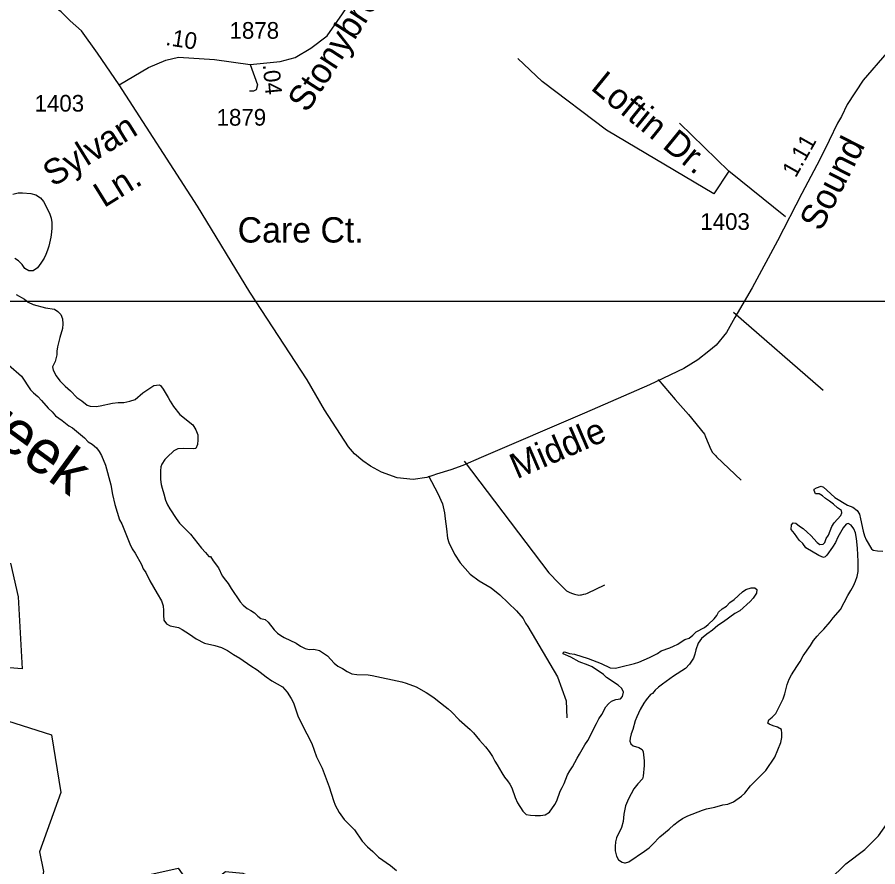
# Model space of a CAD drawing. Extents: x 2290055 to 2389491, y 66597 to 237875.
# Drawn here: x 2364643 to 2367869, y 183444 to 186629 of the extents above; entities that cross this region are included whole.
import ezdxf

# ---------------------------------------------------------------- set-up
doc = ezdxf.new("R2010")
doc.units = 0
for name, color, linetype in [('Exist Boundary Political City Limit New', 7, 'Continuous'), ('Exist Hydrographic Creek Single Shore', 7, 'Continuous'), ('Exist Hydrographic River Shore', 7, 'Continuous'), ('Exist Hydrographic River Shore Label', 7, 'Continuous'), ('Exist Road Non-System Type 51', 7, 'Continuous'), ('Exist Road Non-System Type 51 Label', 7, 'Continuous'), ('Exist Road Secondary Mileage Hundredths English Label', 7, 'Continuous'), ('Exist Road Secondary Type 51 Attributed', 7, 'Continuous'), ('Exist Road Secondary Type 51 Label', 7, 'Continuous'), ('Exist Road Secondary Type 51 Number Label', 7, 'Continuous'), ('Map Preparation Boundary City Limit Buffer Line', 7, 'Continuous'), ('Map Preparation Inset Cut Line', 7, 'Continuous')]:
    doc.layers.add(name, color=color, linetype=linetype)

msp = doc.modelspace()

# ---------------------------------------------------------------- linework, layer by layer
at = {"layer": 'Exist Boundary Political City Limit New'}
for points in [[(2364617.2, 184582.3), (2364646.8, 184455.2), (2364661.5, 184186.2), (2364357.2, 184209.8)], [(2364578.8, 183999.9), (2364770.8, 183937.8), (2364806.2, 183722), (2364726.5, 183500.2), (2364741.2, 183426.3), (2364700, 183213.5), (2364818.2, 183163.2), (2364844.8, 183334.7), (2365084, 183402.7), (2365246.5, 183438.2), (2365314.5, 183340.6), (2365424, 183426.3), (2365489, 183420.4), (2365598.2, 183370.2), (2365722.5, 183293.3), (2365654.5, 183163.2)]]:
    msp.add_lwpolyline(points, dxfattribs=at)
at = {"layer": 'Exist Hydrographic Creek Single Shore'}
msp.add_lwpolyline([(2367687.4, 183393.8), (2367749.9, 183454.8), (2367821.5, 183508), (2367871.9, 183559.3), (2367937.8, 183653.4)], dxfattribs=at)
at = {"layer": 'Exist Hydrographic River Shore'}
for points in [[(2364626.5, 185964.7), (2364646.2, 185969.7), (2364662, 185970.5), (2364693.5, 185967.5), (2364713, 185962.8), (2364730, 185951.5), (2364740.7, 185937.2), (2364763.7, 185894.4), (2364769.5, 185875.8), (2364772.2, 185859.6), (2364772.5, 185839.5), (2364771.7, 185823.3), (2364769, 185803.7), (2364761.5, 185770.9), (2364756.5, 185754.8), (2364750.2, 185739.6), (2364743.5, 185725), (2364731.7, 185706.5), (2364718.5, 185689.2), (2364702.7, 185677.8), (2364685.7, 185678), (2364671.7, 185687.2), (2364661.2, 185701.3), (2364648, 185715.8), (2364634.2, 185724.5)], [(2364639.2, 185589.6), (2364669.5, 185571.5), (2364684.2, 185560.6), (2364702, 185551.5), (2364749, 185539.5), (2364782.2, 185534), (2364795.5, 185525.5), (2364806, 185513.9), (2364813, 185497.3), (2364814.2, 185479.6), (2364813, 185461.7), (2364802, 185428.2), (2364793.5, 185392.5), (2364791.5, 185376.4), (2364791, 185362.7), (2364784.5, 185337.5), (2364775.5, 185317.5), (2364777, 185305), (2364789, 185284), (2364803, 185265.1), (2364822.2, 185245.6), (2364842, 185228.1), (2364866.5, 185203.6), (2364884.7, 185190.5), (2364905.2, 185174.4), (2364916.2, 185170.9), (2364939.2, 185169.5), (2364954.2, 185171.5), (2365000, 185181.8), (2365021.5, 185184.1), (2365042.5, 185184), (2365065, 185189.2), (2365085.5, 185195.7), (2365113.5, 185220.5), (2365155.5, 185248.3), (2365174.5, 185250.1), (2365180.2, 185248.3), (2365189.7, 185234.7), (2365209.2, 185203.3), (2365216.5, 185189.1), (2365229, 185168.8), (2365252.2, 185139.9), (2365301.2, 185101), (2365312.5, 185082.4), (2365319.5, 185062.8), (2365319.7, 185043.9), (2365319, 185026.8), (2365312.2, 185011.9), (2365302.2, 185010.8), (2365266, 185011.3), (2365244.5, 185010.7), (2365230.5, 185002.6), (2365227.5, 185000), (2365207, 184982), (2365196.5, 184970.7), (2365185.2, 184953.6), (2365181, 184943.1), (2365180, 184927.9), (2365180, 184895.5), (2365182, 184877.1), (2365186.7, 184862.8), (2365192, 184841.6), (2365199, 184818.4), (2365206.7, 184800.7), (2365215.2, 184785.8), (2365238.2, 184749.9), (2365251.2, 184731.9), (2365292.2, 184690.2), (2365334, 184638.5), (2365349.2, 184621.8), (2365361.2, 184606.9), (2365367, 184607.1), (2365377.5, 184590.1), (2365397.2, 184564.4), (2365411.5, 184534.5), (2365423.2, 184517.7), (2365434, 184505.1), (2365445.2, 184486.6), (2365478.2, 184437.3), (2365490, 184424.8)], [(2364610.2, 185325.4), (2364659.2, 185283), (2364692.5, 185231.5), (2364703.5, 185220.2), (2364720, 185206.3), (2364734, 185192.2), (2364758.5, 185163.2), (2364774, 185149.2), (2364786.7, 185134.9), (2364811.5, 185116.9), (2364836, 185097.4), (2364850, 185089.4), (2364894.5, 185051.5), (2364909.2, 185037.3), (2364924, 185027.8), (2364939.5, 185014.1), (2364950, 185000), (2364959.2, 184985.8), (2364973.7, 184949.4), (2364993.5, 184875.4), (2365000, 184839.3), (2365008.5, 184802.2), (2365026.7, 184744.9), (2365035, 184728.9), (2365065.5, 184654.2), (2365074, 184635.9), (2365085, 184618.9), (2365109, 184576.6), (2365114.5, 184561.3), (2365124.5, 184546.4), (2365140.2, 184515.7), (2365168, 184468.4), (2365183.5, 184440.2), (2365190.5, 184422.6), (2365191.5, 184404.8), (2365191, 184386.8), (2365192.2, 184368.3), (2365202.7, 184354.2), (2365216, 184347.5), (2365248, 184341.1), (2365261.5, 184333.8), (2365275, 184324.2), (2365289, 184315.7), (2365301, 184306.4), (2365314, 184298.4), (2365344.7, 184282.1), (2365383.2, 184273.8), (2365408.5, 184265.9), (2365431.7, 184254.1), (2365453.2, 184239.4), (2365477.5, 184225.9), (2365518.2, 184197.4), (2365542, 184182.4), (2365576.5, 184155.7), (2365598, 184140.6), (2365637, 184118.2), (2365654.5, 184097.9), (2365670.2, 184074.9), (2365679, 184058.3), (2365696.2, 184005.5), (2365729, 183942.7), (2365747.2, 183906), (2365764.7, 183855.9), (2365786.2, 183813), (2365813, 183743.8), (2365828.7, 183692.3), (2365835.5, 183674.8), (2365842.5, 183660.9), (2365850.5, 183647.5), (2365869, 183621.1), (2365907, 183582.6), (2365936, 183540.2), (2365956.5, 183518.4), (2365976.7, 183500.4), (2365997.7, 183480.1), (2366042.7, 183448.2), (2366065.2, 183429.9)], [(2367661.7, 184834.8), (2367650, 184841.6), (2367636.5, 184841.4), (2367630.7, 184854.8), (2367631.5, 184859.5), (2367640, 184864.3), (2367656.7, 184870.3), (2367666.2, 184866.6), (2367679, 184855.7), (2367708.5, 184827.7), (2367756.5, 184799), (2367776, 184792.4), (2367792.5, 184779.5), (2367800.5, 184765.7), (2367805, 184747.6), (2367814.5, 184701.4), (2367819.5, 184684.3), (2367825.7, 184669.1), (2367845.7, 184635.9), (2367851.7, 184630.9), (2367868.2, 184627.8), (2367888.5, 184627.3)], [(2366919.7, 183458.7), (2366923.2, 183457.9), (2366936, 183461.7), (2366994.2, 183501.8), (2367011.7, 183515.2), (2367025.7, 183528.6), (2367052.2, 183556.6), (2367087.2, 183585), (2367104.5, 183600.4), (2367120.5, 183613.2), (2367137.2, 183624.2), (2367157.7, 183634.1), (2367212, 183656.1), (2367226.7, 183660.7), (2367258.5, 183667.7), (2367288.2, 183676.4), (2367307.7, 183678.5), (2367329, 183687), (2367359, 183708.2), (2367370.5, 183719.3), (2367391.7, 183747), (2367449.2, 183805.1), (2367483.2, 183854.7), (2367506.5, 183910.2), (2367509.2, 183928), (2367509.5, 183943.1), (2367508, 183958.8), (2367493.5, 183966.5), (2367477.2, 183971.8), (2367462, 183978), (2367457.5, 183981.8), (2367461.5, 183994.3), (2367473.5, 184004.2), (2367486.7, 184018.6), (2367514.7, 184073.5), (2367520.7, 184091.6), (2367530.2, 184127.1), (2367537, 184146.6), (2367546, 184163.1), (2367565.5, 184194.7), (2367579, 184213.6), (2367589.7, 184234), (2367617.7, 184273.5), (2367628.7, 184292), (2367641.7, 184308.3), (2367653.2, 184321.1), (2367666.7, 184334.1), (2367691.5, 184362.5), (2367702.5, 184377.3), (2367729.5, 184408.6), (2367756.7, 184460.6), (2367769, 184479.4), (2367778.5, 184497.5), (2367786.2, 184514.9), (2367792, 184532.2), (2367795.5, 184550.7), (2367795.7, 184588.5), (2367793.5, 184637.6), (2367790, 184674.4), (2367786, 184695.8), (2367779.7, 184710.4), (2367770.2, 184724.9), (2367758.5, 184730.8), (2367750.7, 184728.5), (2367739.5, 184714), (2367719.5, 184678.8), (2367710.5, 184659.5), (2367700.2, 184642.3), (2367678, 184612.2), (2367672.2, 184605.8), (2367665.5, 184603.5), (2367648.5, 184610.7), (2367600, 184639.3), (2367588.5, 184655.8), (2367575, 184668.2), (2367556.7, 184693.6), (2367544.7, 184708.6), (2367546, 184726.2), (2367552, 184733), (2367562.7, 184731.8), (2367576.2, 184721), (2367590.2, 184711.6), (2367604.7, 184698.7), (2367618.5, 184685.1), (2367642, 184658.9), (2367652.5, 184651.5), (2367665, 184653.2), (2367670.7, 184658.8), (2367676.5, 184674.1), (2367685.2, 184686.9), (2367697, 184718.8), (2367705.7, 184733.3), (2367731, 184760.7), (2367734.7, 184770.1), (2367734, 184779.6), (2367718.2, 184789.7), (2367703.5, 184803.6), (2367688.7, 184814.7), (2367673.5, 184824.8), (2367661.7, 184834.8)], [(2366905.7, 184193.4), (2366957, 184205.5), (2366973.5, 184211.3), (2367013, 184227.9), (2367043.7, 184243.5), (2367057.5, 184252.7), (2367089.5, 184264.1), (2367103, 184271.1), (2367119.2, 184277.7), (2367132.2, 184286.9), (2367146.2, 184295.2), (2367161.7, 184300.5), (2367176.5, 184312.3), (2367188.5, 184324), (2367219.5, 184340.8), (2367233.2, 184351.5), (2367256.5, 184373.2), (2367266, 184386.1), (2367272.2, 184398.5), (2367286, 184410.5), (2367302, 184420.5), (2367315, 184434.8), (2367330.7, 184446.3), (2367362, 184474.6), (2367374.7, 184482.7), (2367395, 184489.5), (2367408, 184489.8), (2367416.5, 184482.8), (2367414.2, 184469.1), (2367402.5, 184451.1), (2367390.5, 184438.3), (2367352, 184403.6), (2367333.5, 184392.8), (2367291.5, 184362.4), (2367269.7, 184348.2), (2367250, 184330.5), (2367228, 184315.3), (2367208, 184298.9), (2367196, 184281.6), (2367187.2, 184256.8), (2367184, 184240.4), (2367178.7, 184226.3), (2367164, 184203.7), (2367148, 184186.6), (2367104, 184157.7), (2367062, 184128.7), (2367046.7, 184116.7), (2367034.2, 184105.4), (2367024.5, 184093.7), (2367017.5, 184089.5), (2367001.2, 184069.6), (2366992.5, 184056.5), (2366978.5, 184033.3), (2366965.5, 184005.3), (2366960, 183990.9), (2366951.5, 183958.5)], [(2365490, 184424.8), (2365505, 184412.4), (2365518.5, 184405), (2365533, 184395.2), (2365544.5, 184382.7), (2365555.7, 184373.9), (2365572, 184370.9), (2365583.2, 184360.8), (2365606.5, 184332), (2365619, 184320.1), (2365630.7, 184310.5), (2365644.2, 184302.8), (2365688.7, 184281.6), (2365705, 184271.3), (2365722.2, 184261.5), (2365737.2, 184257.8), (2365755.2, 184259.2), (2365776, 184254.6), (2365806.2, 184234.4), (2365831.7, 184207.5), (2365845, 184196.4), (2365863, 184186.6), (2365879.7, 184176.3), (2365897.5, 184167.4), (2365916, 184164.4), (2365959.2, 184163.7), (2365974.2, 184161.2), (2366085.2, 184136.8), (2366100.5, 184132.2), (2366138.2, 184118.1), (2366176.5, 184096.8), (2366205.2, 184077.9), (2366218.2, 184066.5), (2366258.2, 184035.3), (2366271.5, 184024.4), (2366300, 183994), (2366341, 183958.6), (2366353.2, 183945.6), (2366375.5, 183918.5), (2366398, 183893.6), (2366412, 183876.1), (2366424.2, 183856.6), (2366433.5, 183839.8), (2366442.5, 183826.2), (2366459.5, 183796), (2366469.5, 183780.2), (2366480.7, 183766.3), (2366489.2, 183753.3), (2366497, 183739.3), (2366509.5, 183703.6), (2366518.2, 183684), (2366538, 183652.7), (2366551, 183640.3), (2366566.7, 183637.1), (2366585.2, 183636), (2366604.2, 183636), (2366622.7, 183638.9), (2366639, 183648.9), (2366659, 183677.1), (2366666, 183690.6), (2366679, 183727.2), (2366685.5, 183741.3), (2366693.7, 183755.5), (2366706.5, 183788.4), (2366714.2, 183803.8), (2366725, 183818.7), (2366742.2, 183851.3), (2366751.5, 183865.5), (2366771, 183901.1), (2366781.7, 183917.4), (2366814.7, 183981.3), (2366824, 183998.1), (2366834.5, 184014.1), (2366849.5, 184042.9), (2366859.5, 184055.1), (2366871.2, 184065), (2366886.7, 184070.5), (2366904.5, 184073.2), (2366912, 184082.7), (2366916.5, 184098.5), (2366909.7, 184112.1), (2366896, 184124.7), (2366852.5, 184153.4), (2366840.5, 184164.5), (2366798.5, 184193.8), (2366783.7, 184200.1), (2366750, 184212.2), (2366718, 184230), (2366690.2, 184241.6), (2366690.5, 184248), (2366694.2, 184249.5), (2366713.7, 184242.9), (2366732.5, 184240.3), (2366783.2, 184224.2), (2366832.7, 184205.6), (2366866, 184189.4), (2366886, 184187.9), (2366905.7, 184193.4)], [(2366951.5, 183958.5), (2366945, 183942.5), (2366940.5, 183926.2), (2366939.7, 183914.6), (2366944, 183904.6), (2366952.5, 183897.5), (2366973.5, 183890.7), (2366986, 183883.8), (2366989.5, 183874.3), (2366993, 183841.1), (2366994, 183823.8), (2366990, 183783.1), (2366987, 183773.8), (2366970.2, 183754.6), (2366955.2, 183735.5), (2366934.5, 183698), (2366923.7, 183671.7), (2366917.2, 183640.8), (2366914.2, 183614), (2366908.7, 183591), (2366890.2, 183552.2), (2366885.7, 183537.5), (2366884.5, 183519.7), (2366884.7, 183504.1), (2366889.5, 183483.7), (2366897.7, 183469.6), (2366910.5, 183460.8), (2366919.7, 183458.7)]]:
    msp.add_lwpolyline(points, dxfattribs=at)
at = {"layer": 'Exist Road Non-System Type 51'}
for points in [[(2367523.4, 185880.6), (2367311.3, 186051.9), (2367254.4, 185966.3), (2366852.7, 186205.8), (2366610.6, 186388.2), (2366519.4, 186473.7)], [(2367311.3, 186051.9), (2367126.2, 186231.4)], [(2367664.6, 185229.8), (2367328.1, 185521.8)], [(2367046.4, 185270.6), (2367110, 185195.1), (2367160.2, 185139.1), (2367219.2, 185065.4), (2367223.6, 185055.6), (2367243.5, 185008.3), (2367249.9, 184996.6), (2367260.4, 184985), (2367264.5, 184981.2), (2367357.5, 184893.2)], [(2366318.6, 184964.5), (2366635.6, 184546.1), (2366673.1, 184507.5), (2366689.8, 184490.2), (2366702.3, 184478.7), (2366712.5, 184473.1), (2366720.6, 184469.4), (2366732.8, 184465.9), (2366748.9, 184462.5), (2366754.9, 184462.8), (2366758.9, 184462.9), (2366766.8, 184465.2), (2366774.7, 184467.5), (2366780.6, 184469.8), (2366846.6, 184501)], [(2366185, 184909.3), (2366219.6, 184843.7), (2366237.2, 184804.4), (2366244.5, 184770.6), (2366247.4, 184748.7), (2366252.9, 184710.9), (2366256.3, 184675.1), (2366260.9, 184659.2), (2366282.6, 184616.1), (2366304, 184582.9), (2366341.7, 184540.4), (2366374.7, 184515.7), (2366419.7, 184489.5), (2366452.8, 184462.8), (2366515.2, 184403.2), (2366540.3, 184374.2), (2366549, 184356.6), (2366557.5, 184344.9), (2366669, 184156.4), (2366700.9, 184065.4), (2366703.4, 184001.5)]]:
    msp.add_lwpolyline(points, dxfattribs=at)
at = {"layer": 'Exist Road Secondary Type 51 Attributed'}
for points in [[(2365516.3, 186450.9), (2365628.8, 186463.1), (2365685, 186477.2), (2365743.5, 186512.3), (2365804.4, 186559.2), (2365862.9, 186641.2), (2365958.9, 186788.9), (2366050.3, 186929.5), (2366099.5, 187049), (2366110, 187148.6), (2366119.4, 187201.4), (2366111.8, 187222.2)], [(2365025.2, 186375.2), (2364943.8, 186494), (2364883.7, 186577.8), (2364841.2, 186615.4), (2364807.6, 186648.9), (2364731.6, 186705.4), (2364646.9, 186771.9), (2364588.7, 186807.4), (2364548.4, 186831), (2364506.6, 186870.3), (2364357.8, 186990.7), (2364173.1, 187169.6)], [(2367902.8, 186495.6), (2367814.5, 186392.6), (2367754.4, 186301.4), (2367734, 186256), (2367719, 186230.9), (2367686.6, 186166.5), (2367652.6, 186095.8), (2367584.8, 185967.4), (2367493.6, 185790.4), (2367397.9, 185613.8), (2367333.3, 185502.6), (2367302.3, 185447), (2367263.2, 185399.4), (2367235.5, 185376.8), (2367194.3, 185344.8), (2367142.8, 185311.3), (2367013.6, 185250.8), (2366770, 185144.6), (2366382.4, 184977.7), (2366313.3, 184947.8), (2366269.2, 184931.5), (2366214.7, 184915.5), (2366200.9, 184911), (2366178.4, 184902.9), (2366127.7, 184895.5), (2366066.8, 184902.4), (2366008.8, 184922.9), (2365967.9, 184945), (2365938.4, 184965.4), (2365907.4, 184992.4), (2365884.5, 185017.7), (2365794.9, 185157.1), (2365729.9, 185269.2), (2365514.9, 185598.3), (2365318.4, 185919.8), (2365025.2, 186375.2)], [(2365025.2, 186375.2), (2365134.6, 186440.5), (2365200.2, 186467.8), (2365247.1, 186478.5), (2365382.9, 186470.1), (2365516.3, 186450.9)], [(2365516.3, 186450.9), (2365544, 186374.6), (2365538.7, 186357), (2365529, 186351.7), (2365514.1, 186350.8)]]:
    msp.add_lwpolyline(points, dxfattribs=at)
at = {"layer": 'Map Preparation Boundary City Limit Buffer Line'}
for points in [[(2364617.2, 184582.3), (2364646.8, 184455.2), (2364661.5, 184186.2), (2364357.2, 184209.8)], [(2364578.8, 183999.9), (2364770.8, 183937.8), (2364806.2, 183722), (2364726.5, 183500.2), (2364741.2, 183426.3), (2364700, 183213.5), (2364818.2, 183163.2), (2364844.8, 183334.7), (2365084, 183402.7), (2365246.5, 183438.2), (2365314.5, 183340.6), (2365424, 183426.3), (2365489, 183420.4), (2365598.2, 183370.2), (2365722.5, 183293.3), (2365654.5, 183163.2)]]:
    msp.add_lwpolyline(points, dxfattribs=at)
at = {"layer": 'Map Preparation Inset Cut Line'}
msp.add_lwpolyline([(2352349.2, 185563.7), (2371494.9, 185563.7), (2371494.9, 192135.8), (2352349.2, 192135.8)], close=True, dxfattribs=at)

# ---------------------------------------------------------------- texts
at = {"layer": 'Exist Hydrographic River Shore Label'}
msp.add_text('Creek', height=164.04, rotation=323.904, dxfattribs=at).set_placement((2364367.7, 185175.6))
at = {"layer": 'Exist Road Non-System Type 51 Label'}
for s, rotation, p in [('Loftin Dr.', 320.8811, (2366789.2, 186359.8)), ('Sylvan', 31.8079, (2364776.8, 185990.6)), ('Ln.', 31.8079, (2364967.8, 185912.3))]:
    msp.add_text(s, height=95, rotation=rotation, dxfattribs=at).set_placement(p)
at = {"layer": 'Exist Road Secondary Mileage Hundredths English Label'}
for s, rotation, p in [('.10', 351.0204, (2365196.7, 186524.8)), ('.04', 275.4487, (2365563.2, 186450.9)), ('1.11', 60.5856, (2367561.7, 186024.2))]:
    msp.add_text(s, height=62.5, rotation=rotation, dxfattribs=at).set_placement(p)
at = {"layer": 'Exist Road Secondary Type 51 Label'}
for s, rotation, p in [('Stonybrook', 56.9646, (2365729.9, 186267.2)), ('Sound', 62.8171, (2367655.9, 185822.2)), ('Middle', 23.3279, (2366515.9, 184896.2))]:
    msp.add_text(s, height=95, rotation=rotation, dxfattribs=at).set_placement(p)
msp.add_text('Care Ct.', height=95, dxfattribs=at).set_placement((2365469.2, 185783.9))
at = {"layer": 'Exist Road Secondary Type 51 Number Label'}
for s, p in [('1878', (2365438.7, 186548)), ('1403', (2364707.7, 186274.8)), ('1879', (2365390.2, 186222.1)), ('1403', (2367203.9, 185831.3))]:
    msp.add_text(s, height=62.5, dxfattribs=at).set_placement(p)

doc.saveas('drawing.dxf')
